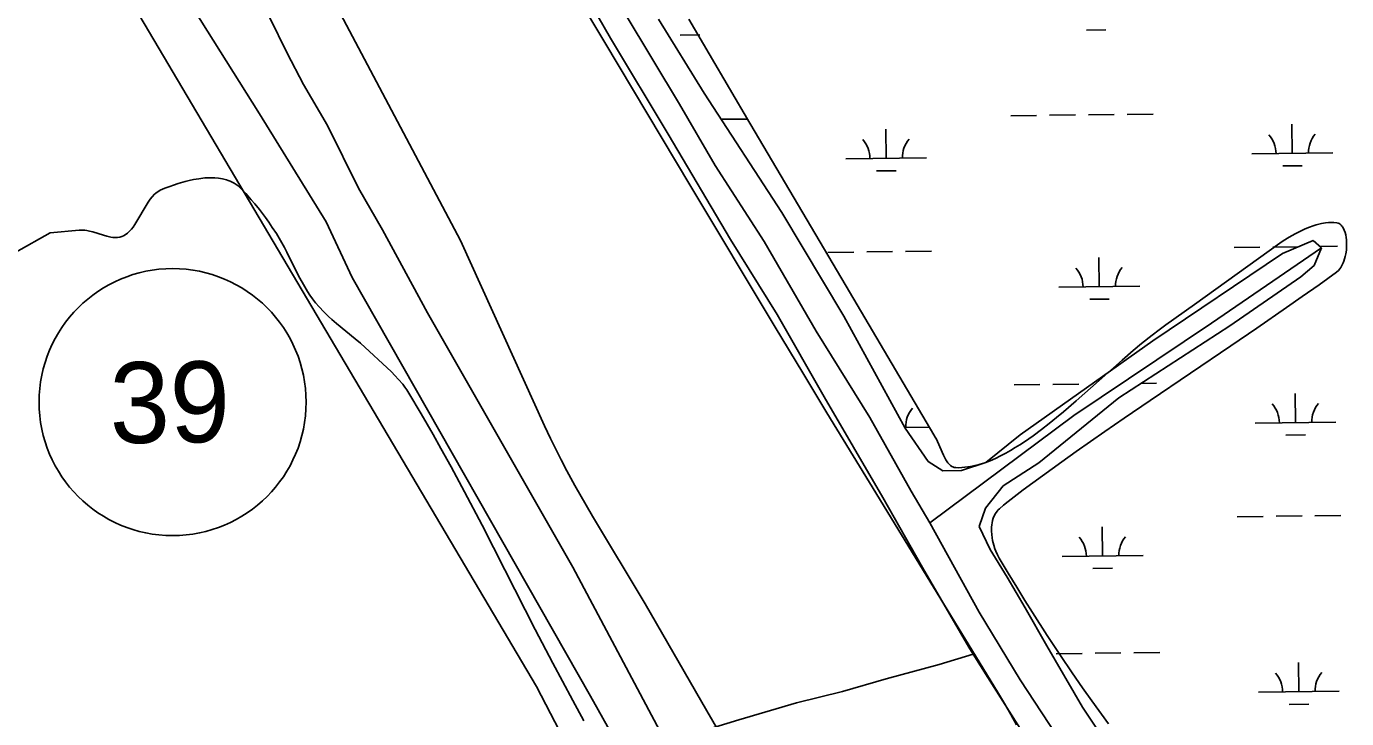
# Model space of a CAD drawing. Extents: x 3704301 to 3742427, y 506229 to 532009.
# Drawn here: x 3736676 to 3738308, y 513005 to 513860 of the extents above; entities that cross this region are included whole.
import ezdxf

# ---------------------------------------------------------------- set-up
doc = ezdxf.new("R2010")
doc.units = 0
for name, color, linetype in [('V-ROAD-CNTR', 7, 'Continuous'), ('V-ROAD-IDEN', 7, 'Continuous'), ('V-SITE-VEGE', 7, 'Continuous'), ('V-TOPO-SHOR', 7, 'Continuous'), ('V-UTIL-LINE', 7, 'Continuous'), ('V-WETL-SWMP', 7, 'Continuous')]:
    doc.layers.add(name, color=color, linetype=linetype)

msp = doc.modelspace()

# ---------------------------------------------------------------- linework, layer by layer
at = {"layer": 'V-ROAD-CNTR'}
for points in [[(3735232.6, 516795.4), (3735278.9, 516706.7), (3735375, 516546.6), (3735447.7, 516424.2), (3735520.8, 516287.7), (3735611.7, 516120.3), (3735732.6, 515901.9), (3735872.4, 515652.9), (3736057.2, 515322.9), (3736248.9, 514985.6), (3736416.5, 514699), (3736528.1, 514504.6), (3736643.4, 514300.2), (3736738, 514116.8), (3736858.9, 513919.9), (3736964.3, 513752.1), (3737046.4, 513618.7), (3737078.8, 513549.7), (3737373.2, 513032.2), (3737506.4, 512795.1), (3737737.2, 512420.7), (3737962, 512007.9)], [(3738014.7, 512011), (3737962, 512104), (3737782.2, 512423.2), (3737497.1, 512917.5), (3737351.5, 513191.8), (3737171.7, 513506.3), (3737116, 513608.6), (3737086.7, 513660), (3737048.1, 513737.7), (3737018.7, 513788.4), (3736998.4, 513827), (3736976.4, 513871.5), (3736932.8, 513961.3), (3736889.6, 514037.9), (3736848.8, 514113.4), (3736798.7, 514203), (3736764.1, 514272.2), (3736716.8, 514354.9), (3736563.1, 514635.7), (3736263.4, 515169.1), (3735925, 515768.7), (3735623.4, 516285.7)]]:
    msp.add_lwpolyline(points, dxfattribs=at)
at = {"layer": 'V-ROAD-IDEN'}
msp.add_circle((3736856.8, 513395.8), 165, dxfattribs=at)
msp.add_circle((3736856.8, 513395.8), 165, dxfattribs=at)
at = {"layer": 'V-SITE-VEGE'}
for p, q in [((3737570.3, 513740.5), (3737494.9, 513868.9)), ((3737683.7, 513548), (3737570.3, 513740.5)), ((3738266.1, 513613.7), (3738261.6, 513612)), ((3738270.1, 513614.9), (3738266.1, 513613.7)), ((3738276.4, 513616.5), (3738270.1, 513614.9)), ((3738281.5, 513617.4), (3738276.4, 513616.5)), ((3738285.2, 513617.8), (3738281.5, 513617.4)), ((3738287.9, 513617.9), (3738285.2, 513617.8)), ((3738291.8, 513617.8), (3738287.9, 513617.9)), ((3738295.5, 513617.3), (3738291.8, 513617.8)), ((3738297, 513616.9), (3738295.5, 513617.3)), ((3738298.3, 513616.3), (3738297, 513616.9)), ((3738299.6, 513615.5), (3738298.3, 513616.3)), ((3738300.7, 513614.5), (3738299.6, 513615.5)), ((3738301.6, 513613.4), (3738300.7, 513614.5)), ((3738302.5, 513612.2), (3738301.6, 513613.4)), ((3738303.3, 513611), (3738302.5, 513612.2)), ((3738236.7, 513599.7), (3738229.1, 513594.9)), ((3738244, 513603.8), (3738236.7, 513599.7)), ((3738250.6, 513607.2), (3738244, 513603.8)), ((3738256.4, 513609.9), (3738250.6, 513607.2)), ((3738261.6, 513612), (3738256.4, 513609.9)), ((3738304.7, 513608.2), (3738303.3, 513611)), ((3738305.7, 513605.3), (3738304.7, 513608.2)), ((3738306.5, 513602.3), (3738305.7, 513605.3)), ((3738307, 513599.4), (3738306.5, 513602.3)), ((3738307.4, 513596.4), (3738307, 513599.4)), ((3738307.6, 513593.6), (3738307.4, 513596.4)), ((3738225.2, 513592.2), (3738172.4, 513554.4)), ((3738229.1, 513594.9), (3738225.2, 513592.2)), ((3738306.7, 513579.2), (3738307.3, 513583.4)), ((3738307.3, 513583.4), (3738307.6, 513588.2)), ((3738307.6, 513588.2), (3738307.6, 513593.6)), ((3738300.4, 513562.1), (3738301.9, 513564.5)), ((3738301.9, 513564.5), (3738303.5, 513568)), ((3738303.5, 513568), (3738304.3, 513570.1)), ((3738304.3, 513570.1), (3738305.1, 513572.7)), ((3738305.1, 513572.7), (3738305.9, 513575.7)), ((3738305.9, 513575.7), (3738306.7, 513579.2)), ((3737740.6, 513451.7), (3737683.7, 513548)), ((3738172.4, 513554.4), (3738119.7, 513516.5)), ((3738273.5, 513540.8), (3738295.3, 513556.5)), ((3738295.3, 513556.5), (3738297.4, 513558.3)), ((3738297.4, 513558.3), (3738299.3, 513560.5)), ((3738299.3, 513560.5), (3738300.4, 513562.1)), ((3738252.9, 513526.2), (3738273.5, 513540.8)), ((3738119.7, 513516.5), (3738084.4, 513491.3)), ((3738233.4, 513512.6), (3738252.9, 513526.2)), ((3738196.7, 513487.3), (3738233.4, 513512.6)), ((3738076, 513485.1), (3738067.5, 513478.7)), ((3738084.4, 513491.3), (3738076, 513485.1)), ((3738164.4, 513465.2), (3738196.7, 513487.3)), ((3738054.2, 513468.1), (3738044, 513459.6)), ((3738067.5, 513478.7), (3738054.2, 513468.1)), ((3737797.7, 513355.4), (3737740.6, 513451.7)), ((3738044, 513459.6), (3738030.4, 513447.8)), ((3738064.7, 513397.9), (3738164.4, 513465.2)), ((3738030.4, 513447.8), (3737973.6, 513397.5)), ((3737957.6, 513383.8), (3737949.1, 513376.7)), ((3737973.6, 513397.5), (3737957.6, 513383.8)), ((3738032.8, 513376.1), (3738064.7, 513397.9)), ((3737940, 513369.4), (3737930.4, 513361.8)), ((3737949.1, 513376.7), (3737940, 513369.4)), ((3738008.9, 513359.6), (3738032.8, 513376.1)), ((3737799.2, 513352.6), (3737797.7, 513355.4)), ((3737800.6, 513349.8), (3737799.2, 513352.6)), ((3737920.2, 513354.2), (3737909.5, 513346.8)), ((3737930.4, 513361.8), (3737920.2, 513354.2)), ((3737973.3, 513334.7), (3738008.9, 513359.6)), ((3737807.8, 513333.9), (3737800.6, 513349.8)), ((3737892.3, 513335.9), (3737886.3, 513332.5)), ((3737898.2, 513339.5), (3737892.3, 513335.9)), ((3737903.9, 513343.1), (3737898.2, 513339.5)), ((3737909.5, 513346.8), (3737903.9, 513343.1)), ((3737809.5, 513330.2), (3737807.8, 513333.9)), ((3737811.1, 513327.1), (3737809.5, 513330.2)), ((3737812.5, 513324.6), (3737811.1, 513327.1)), ((3737815, 513320.9), (3737812.5, 513324.6)), ((3737816.1, 513319.6), (3737815, 513320.9)), ((3737818, 513317.6), (3737816.1, 513319.6)), ((3737853.5, 513318.7), (3737846.5, 513316.9)), ((3737860.4, 513320.9), (3737853.5, 513318.7)), ((3737867.1, 513323.4), (3737860.4, 513320.9)), ((3737873.7, 513326.2), (3737867.1, 513323.4)), ((3737880.1, 513329.3), (3737873.7, 513326.2)), ((3737886.3, 513332.5), (3737880.1, 513329.3)), ((3737907.8, 513287.4), (3737955.6, 513322)), ((3737955.6, 513322), (3737973.3, 513334.7)), ((3737819.6, 513316.4), (3737818, 513317.6)), ((3737820.8, 513315.7), (3737819.6, 513316.4)), ((3737822.6, 513315), (3737820.8, 513315.7)), ((3737824.6, 513314.8), (3737822.6, 513315)), ((3737828.3, 513314.7), (3737824.6, 513314.8)), ((3737832.1, 513314.9), (3737828.3, 513314.7)), ((3737835.7, 513315.2), (3737832.1, 513314.9)), ((3737839.4, 513315.6), (3737835.7, 513315.2)), ((3737842.9, 513316.2), (3737839.4, 513315.6)), ((3737846.5, 513316.9), (3737842.9, 513316.2)), ((3737900.3, 513281.8), (3737907.8, 513287.4)), ((3737883.8, 513268.6), (3737889.3, 513273.1)), ((3737889.3, 513273.1), (3737900.3, 513281.8)), ((3737871, 513252.5), (3737872.2, 513255.4)), ((3737872.2, 513255.4), (3737873.8, 513258.3)), ((3737873.8, 513258.3), (3737875.8, 513261.2)), ((3737875.8, 513261.2), (3737877.1, 513262.6)), ((3737877.1, 513262.6), (3737878.5, 513263.9)), ((3737878.5, 513263.9), (3737883.8, 513268.6)), ((3737868.7, 513236.4), (3737868.8, 513241.4)), ((3737868.8, 513241.4), (3737869.1, 513244)), ((3737869.1, 513244), (3737869.5, 513246.8)), ((3737869.5, 513246.8), (3737870.1, 513249.6)), ((3737870.1, 513249.6), (3737871, 513252.5)), ((3737869, 513232), (3737868.7, 513236.4)), ((3737869.5, 513228.1), (3737869, 513232)), ((3737870.2, 513224.7), (3737869.5, 513228.1)), ((3737871.6, 513218.8), (3737870.2, 513224.7)), ((3737873, 513214.6), (3737871.6, 513218.8)), ((3737874.2, 513211.5), (3737873, 513214.6)), ((3737876.1, 513207.2), (3737874.2, 513211.5)), ((3737878.3, 513203.1), (3737876.1, 513207.2)), ((3737889.3, 513184.4), (3737878.3, 513203.1)), ((3737899.9, 513167), (3737889.3, 513184.4)), ((3737909.9, 513150.8), (3737899.9, 513167)), ((3737919.4, 513135.6), (3737909.9, 513150.8)), ((3737937.6, 513107.3), (3737919.4, 513135.6)), ((3737953.9, 513082.8), (3737937.6, 513107.3)), ((3737968.4, 513061.4), (3737953.9, 513082.8)), ((3737981.3, 513042.8), (3737968.4, 513061.4)), ((3737992.8, 513026.6), (3737981.3, 513042.8)), ((3738013.2, 512998.2), (3737992.8, 513026.6))]:
    msp.add_line(p, q, dxfattribs=at)
for points in [[(3737585.1, 512897.1), (3737517.1, 513014.4), (3737440.8, 513146.4), (3737375.7, 513255), (3737367.7, 513268.6), (3737354, 513292.7), (3737344.1, 513310.9), (3737336.8, 513324.6), (3737331.5, 513335), (3737323.8, 513350.7), (3737316.4, 513366.5), (3737212.5, 513595.7), (3736938.1, 514114.2)], [(3737321.1, 513957.7), (3737390.9, 513840.2), (3737496.1, 513664.1), (3737601.5, 513488.3), (3737635.5, 513431.8), (3737665.4, 513382.5), (3737718.1, 513296.3), (3737797.3, 513167.3), (3737836.8, 513102.6)], [(3736620.1, 513557.2), (3736705.3, 513604.8), (3736741.3, 513608.3), (3736744.8, 513608.4), (3736748.4, 513608.2), (3736750.8, 513607.8), (3736753.9, 513607.2), (3736758.2, 513606.1), (3736771.2, 513601.9), (3736775.4, 513600.7), (3736780.3, 513599.7), (3736782.8, 513599.4), (3736785.6, 513599.2), (3736788.5, 513599.3), (3736791.4, 513599.7), (3736794.1, 513600.5), (3736795.9, 513601.3), (3736798.1, 513602.5), (3736800.9, 513604.5), (3736802.4, 513605.9), (3736804.1, 513607.5), (3736806, 513609.6), (3736808, 513612.1), (3736810.2, 513615.2), (3736826.6, 513643), (3736828.9, 513646.4), (3736831.5, 513649.6), (3736834.5, 513652.7), (3736836.1, 513654.1), (3736837.8, 513655.4), (3736839.6, 513656.6), (3736841.6, 513657.6), (3736847.3, 513660), (3736853.4, 513662.4), (3736857.8, 513664), (3736863.8, 513666), (3736872.2, 513668.4), (3736877.1, 513669.6), (3736882.7, 513670.8), (3736889.2, 513671.9), (3736896.7, 513672.8), (3736900.6, 513673), (3736904.7, 513673), (3736909.1, 513672.9), (3736913.6, 513672.5), (3736918.3, 513671.7), (3736923.2, 513670.4), (3736925.6, 513669.6), (3736928, 513668.7), (3736930.4, 513667.5), (3736932.8, 513666.2), (3736935.2, 513664.7), (3736937.6, 513662.9), (3736939.9, 513660.8), (3736947.1, 513653.5), (3736954, 513645.9), (3736958.4, 513640.7), (3736964.1, 513633.6), (3736971.4, 513623.9), (3736975.5, 513618.2), (3736980, 513611.6), (3736985, 513604), (3736990.2, 513595.6), (3736995, 513586.9), (3736998.1, 513581.1), (3737007.2, 513562.7), (3737014.2, 513548.9), (3737018.4, 513541.1), (3737023.5, 513532.5), (3737026.5, 513528), (3737029.7, 513523.3), (3737033.5, 513518.4), (3737037.7, 513513.4), (3737043.5, 513507.3), (3737049.5, 513501.5), (3737053.7, 513497.8)], [(3737053.7, 513497.8), (3737059.3, 513493), (3737082.5, 513474), (3737089, 513468.5), (3737127.2, 513433.1), (3737131.5, 513428.8), (3737136.1, 513423.8), (3737141.2, 513417.8), (3737143.7, 513414.4), (3737146.3, 513410.8), (3737148.9, 513406.8), (3737164, 513381.3), (3737178.7, 513355.7), (3737188.4, 513338.6), (3737201, 513315.6), (3737217.6, 513284.9), (3737239.2, 513243.6), (3737267.5, 513188.5), (3737305, 513114.9), (3737326.7, 513073), (3737338.5, 513050.8), (3737351.2, 513027.1), (3737365, 513002)], [(3737836.8, 513102.6), (3737876.1, 513037.9), (3737884.7, 513023.4), (3737892.6, 513009.8), (3737899.8, 512996.9)]]:
    msp.add_lwpolyline(points, dxfattribs=at)
at = {"layer": 'V-TOPO-SHOR'}
for points in [[(3737325.1, 514028.7), (3737360.4, 513967.8), (3737416.2, 513875.6), (3737483.2, 513763.8), (3737527.2, 513688.3), (3737588, 513594.2), (3737652, 513483.3), (3737718.4, 513376.9), (3737769.7, 513285.6), (3737792.4, 513246.4), (3737853.7, 513136.4), (3737904.4, 513052.5), (3737957.9, 512971.2)], [(3737927.5, 512955.3), (3737864.1, 513055.3), (3737846.2, 513084.2), (3737840.6, 513093), (3737783.3, 513191.2), (3737734.6, 513278), (3737661.9, 513402.1), (3737604, 513504.2), (3737546.3, 513596.9), (3737469, 513726.9), (3737397.9, 513845.6), (3737349.2, 513930.4), (3737296.1, 514015.7)], [(3738276.4, 513586.3), (3738140.7, 513493.4), (3737970.6, 513379.1), (3737792.4, 513246.4)], [(3737312.4, 512938.5), (3737371.2, 512951), (3737406.7, 512959.6), (3737482.2, 512980.3), (3737556.7, 513003), (3737627.7, 513024.2), (3737684.5, 513038.1), (3737738.7, 513054), (3737804.3, 513071.5), (3737846.2, 513084.2)]]:
    msp.add_lwpolyline(points, dxfattribs=at)
at = {"layer": 'V-UTIL-LINE'}
msp.add_lwpolyline([(3737723.2, 512240.5), (3737306.6, 513044.3), (3736519.5, 514373.5), (3736438.5, 514553.6), (3735620.9, 516025.5), (3735073.5, 516998.1)], dxfattribs=at)
at = {"layer": 'V-WETL-SWMP'}
for p, q in [((3737513.8, 513777.7), (3737457.4, 513869)), ((3737484.2, 513849.3), (3737508.2, 513849.6)), ((3737986.1, 513855.4), (3738010.1, 513855.7)), ((3737609.5, 513630.3), (3737513.8, 513777.7)), ((3737534.9, 513745.3), (3737566.7, 513745.6)), ((3737892.5, 513749.6), (3737924.5, 513750)), ((3737940.5, 513750.2), (3737972.5, 513750.6)), ((3737988.5, 513750.8), (3738020.5, 513751.2)), ((3738036.5, 513751.4), (3738068.5, 513751.8)), ((3737738.6, 513697), (3737738.1, 513733)), ((3738240.5, 513703.1), (3738240, 513739.1)), ((3737688.6, 513696.4), (3737788.6, 513697.6)), ((3738190.5, 513702.5), (3738290.5, 513703.7)), ((3737726.8, 513681.4), (3737750.8, 513681.7)), ((3738228.6, 513687.6), (3738252.6, 513687.8)), ((3737686.1, 513501.9), (3737609.5, 513630.3)), ((3737666.6, 513580.7), (3737698.6, 513581.1)), ((3737714.6, 513581.3), (3737746.6, 513581.7)), ((3737762.6, 513581.9), (3737794.6, 513582.2)), ((3738228.2, 513579.6), (3738068, 513471.5)), ((3738168.5, 513586.8), (3738200.5, 513587.2)), ((3738216.5, 513587.4), (3738247.7, 513587.8)), ((3738266.1, 513595.5), (3738228.2, 513579.6)), ((3738276.4, 513586.3), (3738266.1, 513595.5)), ((3738267.4, 513564.7), (3738276.4, 513586.3)), ((3738274.4, 513588.1), (3738296.5, 513588.4)), ((3738002, 513538.3), (3738001.5, 513574.3)), ((3738251, 513550.7), (3738267.4, 513564.7)), ((3738163.5, 513490), (3738251, 513550.7)), ((3737952, 513537.7), (3738052, 513539)), ((3737990.2, 513522.8), (3738014.2, 513523.1)), ((3737762.2, 513363.5), (3737686.1, 513501.9)), ((3738026, 513401), (3738163.5, 513490)), ((3738068, 513471.5), (3737904.3, 513355.3)), ((3737896.6, 513417), (3737928.6, 513417.4)), ((3737944.6, 513417.6), (3737976.6, 513418)), ((3737992.6, 513418.1), (3737992.9, 513418.2)), ((3738053.7, 513418.9), (3738072.6, 513419.1)), ((3737742.2, 513399.8), (3737742.2, 513400.3)), ((3737927.3, 513320.6), (3738026, 513401)), ((3738244.5, 513370.5), (3738244.1, 513406.5)), ((3738194.5, 513369.9), (3738294.5, 513371.1)), ((3737761.6, 513364.6), (3737792.6, 513365)), ((3737790.3, 513322.2), (3737762.2, 513363.5)), ((3737904.3, 513355.3), (3737861.7, 513321.3)), ((3738232.7, 513354.9), (3738256.7, 513355.2)), ((3737808.6, 513311), (3737790.3, 513322.2)), ((3737861.7, 513321.3), (3737831.6, 513311.4)), ((3737883.1, 513292.4), (3737927.3, 513320.6)), ((3737831.6, 513311.4), (3737808.6, 513311)), ((3737861.3, 513264.6), (3737883.1, 513292.4)), ((3737853.7, 513242.1), (3737861.3, 513264.6)), ((3738172.5, 513254.2), (3738204.5, 513254.6)), ((3738220.5, 513254.7), (3738252.5, 513255.1)), ((3738268.5, 513255.3), (3738300.5, 513255.7)), ((3737867.3, 513213.5), (3737853.7, 513242.1)), ((3738006, 513205.7), (3738005.6, 513241.7)), ((3737888.1, 513179.3), (3737867.3, 513213.5)), ((3737956, 513205.1), (3738056, 513206.3)), ((3737994.2, 513190.1), (3738018.2, 513190.4)), ((3737910.4, 513141.5), (3737888.1, 513179.3)), ((3737937.2, 513094.4), (3737910.4, 513141.5)), ((3737981.1, 513018.8), (3737937.2, 513094.4)), ((3737948.7, 513084.9), (3737980.7, 513085.3)), ((3737996.7, 513085.5), (3738028.7, 513085.9)), ((3738044.7, 513086.1), (3738076.7, 513086.5)), ((3738248.6, 513037.8), (3738248.1, 513073.8)), ((3738198.6, 513037.2), (3738298.6, 513038.4)), ((3738044.8, 512924.8), (3737981.1, 513018.8)), ((3738236.8, 513022.3), (3738260.8, 513022.5))]:
    msp.add_line(p, q, dxfattribs=at)
for centre, start, end in [((3738295.7, 513704.3), 139.9282, 181.4719), ((3737683.3, 513696.8), 359.9282, 41.4719), ((3737793.8, 513698.1), 139.9282, 181.4719), ((3738185.2, 513702.9), 359.9282, 41.4719), ((3737946.7, 513538.1), 359.9282, 41.4719), ((3738057.2, 513539.5), 139.9282, 181.4719), ((3737797.9, 513365.5), 139.9282, 181.4719), ((3738189.3, 513370.3), 359.9282, 41.4719), ((3738299.8, 513371.6), 139.9282, 181.4719), ((3737950.8, 513205.5), 359.9282, 41.4719), ((3738061.3, 513206.8), 139.9282, 181.4719), ((3738193.3, 513037.6), 359.9282, 41.4719), ((3738303.8, 513039), 139.9282, 181.4719)]:
    msp.add_arc(centre, 35.2, start, end, dxfattribs=at)

# ---------------------------------------------------------------- texts
at = {"layer": 'V-ROAD-IDEN'}
msp.add_text('39', height=100, rotation=0.7, dxfattribs=at).set_placement((3736779.5, 513344.8))

doc.saveas('drawing.dxf')
